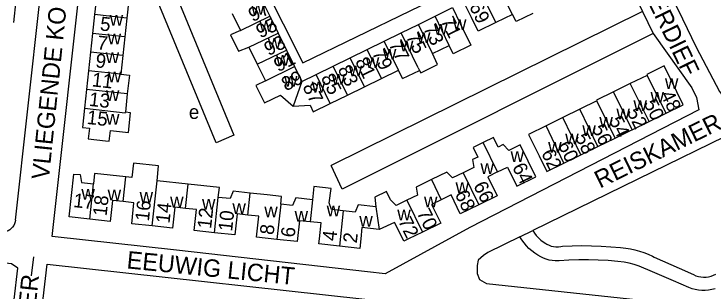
# Model space of a CAD drawing. Extents: x 159441 to 162086, y 388175 to 389787.
# Drawn here: x 161323.2 to 161523.9, y 388485.1 to 388564.6 of the extents above; entities that cross this region are included whole.
import ezdxf

# ---------------------------------------------------------------- set-up
doc = ezdxf.new("R2010")
doc.units = 0
for name, color, linetype in [('BLT_Basislijn', 7, 'Continuous'), ('BLT_Bebouwing', 7, 'Continuous'), ('BLT_Centroide', 7, 'Continuous'), ('BLT_Huisnummer', 7, 'Continuous'), ('BLT_Huisnummer_ tussenligend', 7, 'Continuous'), ('BLT_Onderverdeling_panden', 7, 'Continuous'), ('BLT_Straatnaam', 7, 'Continuous')]:
    doc.layers.add(name, color=color, linetype=linetype)

msp = doc.modelspace()

# ---------------------------------------------------------------- linework, layer by layer
at = {"layer": 'BLT_Basislijn'}
for p, q in [((161323.61, 388505.44), (161333.92, 388598.92)), ((161503.39, 388565.25), (161414.13, 388521.08)), ((161503.39, 388565.25), (161506.47, 388558.94)), ((161468.25, 388500.63), (161471.92, 388502.43)), ((161328.21, 388489.47), (161328.86, 388494.92))]:
    msp.add_line(p, q, dxfattribs=at)
for points in [[(161372.63, 388616.31), (161377.84, 388606.66), (161406.03, 388550.52)], [(161406.03, 388550.52), (161482.98, 388587.99), (161490.58, 388591.43), (161503.39, 388565.25)], [(161343.69, 388587.34), (161363.42, 388585.13), (161386.23, 388529.76), (161381.17, 388527.6), (161359.56, 388580.01), (161357.03, 388580.29)], [(161506.47, 388558.94), (161517.5, 388543.41), (161518.92, 388540.58), (161519.59, 388537.02), (161453.93, 388503.26), (161429.64, 388489.97), (161424.55, 388490.54), (161369.74, 388496.76), (161334.14, 388500.72), (161343.08, 388581.8)], [(161511.8, 388569.41), (161514.86, 388563.26), (161514.91, 388563.16)], [(161514.91, 388563.16), (161518.74, 388555.08), (161525.43, 388542.29), (161526.38, 388541.22), (161528.85, 388539.6), (161531.56, 388539.55), (161537.52, 388541.82), (161571.8, 388558.85), (161574.19, 388560.03)], [(161506.47, 388558.94), (161417.3, 388514.29), (161414.13, 388521.08)], [(161468.25, 388500.63), (161459.04, 388496.12), (161457.84, 388495.27), (161456.29, 388493.89), (161455.95, 388492.35), (161455.95, 388490.11), (161456.64, 388488.4), (161458.7, 388487.2), (161543.35, 388478.1), (161544.72, 388478.1), (161546.27, 388478.27), (161578.03, 388493.38), (161585.59, 388496.98), (161586.96, 388498.53), (161588.33, 388500.24), (161589.71, 388502.65), (161597.78, 388541.8), (161598.64, 388545.75), (161598.64, 388548.15), (161598.11, 388549.15)], [(161568.35, 388549.62), (161506.2, 388519.21)], [(161506.2, 388519.21), (161471.92, 388502.43)], [(161323.61, 388505.44), (161323.51, 388504.89), (161323.34, 388504.37), (161323.09, 388503.87), (161322.77, 388503.42), (161322.39, 388503.01), (161321.96, 388502.66), (161321.48, 388502.38), (161320.96, 388502.18), (161320.42, 388502.04), (161319.87, 388501.99), (161319.32, 388502.01), (161318.77, 388502.12), (161318.37, 388502.25)], [(161471.92, 388502.43), (161472.39, 388501.67), (161472.94, 388500.96), (161473.54, 388500.29), (161474.2, 388499.69), (161474.91, 388499.14), (161475.67, 388498.67), (161475.98, 388498.5), (161476.59, 388498.19), (161477.24, 388497.96), (161477.9, 388497.8), (161478.59, 388497.72), (161479.27, 388497.72), (161479.96, 388497.8), (161480.47, 388497.92), (161483.23, 388498.05), (161486, 388498.1), (161488.77, 388498.08), (161491.53, 388497.97), (161494.3, 388497.78), (161497.05, 388497.52), (161498.59, 388497.33), (161499.91, 388497.14), (161501.22, 388496.87), (161502.51, 388496.52), (161503.78, 388496.1), (161505.02, 388495.6), (161506.23, 388495.02), (161506.74, 388494.76), (161513.93, 388491.61), (161518.04, 388489.77), (161518.72, 388489.47), (161519.43, 388489.25), (161520.15, 388489.11), (161520.89, 388489.04), (161521.63, 388489.06), (161522.36, 388489.15), (161523.08, 388489.32), (161523.78, 388489.57), (161524.45, 388489.9)], [(161321.08, 388464.6), (161324.24, 388491.6), (161322.45, 388492.88), (161298.7, 388495.43), (161252.46, 388501.23)], [(161524.22, 388485.71), (161523.29, 388485.47), (161522.35, 388485.32), (161521.4, 388485.24), (161520.44, 388485.24), (161519.49, 388485.32), (161518.54, 388485.48), (161517.62, 388485.71), (161516.71, 388486.03), (161512.33, 388487.94), (161504.91, 388491.1), (161503.76, 388491.63), (161502.4, 388492.17), (161501.01, 388492.64), (161499.6, 388493.03), (161498.17, 388493.34), (161496.35, 388493.54), (161493.55, 388493.78), (161490.73, 388493.93), (161487.92, 388494.01), (161485.1, 388494.01), (161482.28, 388493.92), (161479.47, 388493.76), (161479.19, 388493.74), (161478.34, 388493.72), (161477.48, 388493.79), (161476.64, 388493.94), (161475.81, 388494.16), (161475.01, 388494.47), (161474.23, 388494.84), (161473.37, 388495.32), (161472.48, 388495.9), (161471.63, 388496.55), (161470.84, 388497.26), (161470.1, 388498.03), (161469.42, 388498.85), (161468.8, 388499.72), (161468.25, 388500.63)], [(161328.88, 388459.92), (161332.73, 388492.8), (161435.01, 388481.49), (161524.85, 388471.88), (161545.47, 388469.62)]]:
    msp.add_lwpolyline(points, dxfattribs=at)
at = {"layer": 'BLT_Bebouwing'}
for p, q in [((161346.88, 388569.76), (161346.3, 388564.4)), ((161356.09, 388568.76), (161355.52, 388563.4)), ((161394.13, 388568.84), (161396.52, 388563.97)), ((161346.3, 388564.4), (161345.71, 388559.02)), ((161385.78, 388564.76), (161388.16, 388559.88)), ((161396.52, 388563.97), (161398.9, 388559.1)), ((161439.13, 388561.59), (161443.92, 388563.93)), ((161466.08, 388564.42), (161461.3, 388562.09)), ((161355.52, 388563.4), (161354.94, 388558.02)), ((161434.24, 388559.2), (161439.13, 388561.59)), ((161345.71, 388559.02), (161345.14, 388553.66)), ((161354.94, 388558.02), (161354.36, 388552.66)), ((161398.9, 388559.1), (161401.28, 388554.22)), ((161429.36, 388556.81), (161434.24, 388559.2)), ((161424.47, 388554.42), (161429.36, 388556.81)), ((161390.55, 388555.01), (161392.93, 388550.14)), ((161401.28, 388554.22), (161403.61, 388549.47)), ((161419.58, 388552.03), (161424.47, 388554.42)), ((161443.21, 388553.25), (161447.97, 388555.57)), ((161345.14, 388553.66), (161344.56, 388548.29)), ((161354.36, 388552.66), (161353.79, 388547.3)), ((161414.69, 388549.63), (161419.58, 388552.03)), ((161392.93, 388550.14), (161395.25, 388545.39)), ((161344.56, 388548.29), (161343.97, 388542.92)), ((161403.61, 388549.47), (161405.68, 388545.23)), ((161409.8, 388547.24), (161414.69, 388549.63)), ((161428.58, 388546.09), (161433.42, 388548.46)), ((161434.62, 388546.01), (161433.42, 388548.46)), ((161434.62, 388546.01), (161439.47, 388548.34)), ((161405.68, 388545.23), (161409.8, 388547.24)), ((161504.73, 388546.95), (161499.89, 388544.59)), ((161418.77, 388541.29), (161423.66, 388543.68)), ((161343.97, 388542.92), (161343.4, 388537.56)), ((161413.88, 388538.9), (161418.77, 388541.29)), ((161490.31, 388539.6), (161485.44, 388537.23)), ((161485.44, 388537.23), (161480.59, 388534.85)), ((161505.3, 388533.73), (161510.2, 388536.13)), ((161480.59, 388534.85), (161475.74, 388532.48)), ((161500.41, 388531.34), (161505.3, 388533.73)), ((161490.62, 388526.55), (161495.52, 388528.95)), ((161485.73, 388524.16), (161490.62, 388526.55)), ((161480.84, 388521.77), (161485.73, 388524.16)), ((161373.16, 388515.69), (161364.2, 388516.66))]:
    msp.add_line(p, q, dxfattribs=at)
for points in [[(161320.7, 388571.09), (161321.08, 388568.7), (161323.74, 388568.45), (161323.06, 388562.09)], [(161461.3, 388562.09), (161456.3, 388559.64), (161454.41, 388563.52), (161452.21, 388568), (161457.22, 388570.46)], [(161443.92, 388563.93), (161448.93, 388566.39), (161451.12, 388561.89), (161454.17, 388555.61)], [(161471.99, 388564.72), (161467.18, 388562.37), (161466.08, 388564.42)], [(161388.16, 388559.88), (161385.3, 388558.55), (161387.59, 388553.87), (161390.55, 388555.01)], [(161454.17, 388555.61), (161449.15, 388553.15), (161447.97, 388555.57)], [(161439.47, 388548.34), (161439.79, 388547.68), (161444.64, 388550.06), (161443.21, 388553.25)], [(161510.2, 388536.13), (161515.08, 388538.52), (161509.63, 388549.69), (161504.6, 388547.23), (161504.73, 388546.95)], [(161353.79, 388547.3), (161356.25, 388547.03), (161355.67, 388541.66)], [(161423.66, 388543.68), (161428.58, 388546.09)], [(161395.25, 388545.39), (161392.56, 388544.07), (161395, 388539.06), (161399.59, 388541.3), (161403.24, 388538.08)], [(161499.89, 388544.59), (161495.05, 388542.23)], [(161495.05, 388542.23), (161490.19, 388539.86), (161490.31, 388539.6)], [(161355.67, 388541.66), (161355.11, 388536.4)], [(161403.24, 388538.08), (161408.09, 388538.42), (161408.99, 388536.51), (161413.88, 388538.9)], [(161343.4, 388537.56), (161342.79, 388532), (161344.78, 388531.78), (161344.45, 388528.7), (161349.42, 388528.16), (161350.51, 388528.04), (161350.84, 388531.12), (161356.01, 388530.57), (161356.62, 388536.23), (161355.11, 388536.4)], [(161475.74, 388532.48), (161470.73, 388530.03), (161473.75, 388523.87), (161475.94, 388519.38), (161480.84, 388521.77)], [(161495.52, 388528.95), (161500, 388531.14), (161500.41, 388531.34)], [(161457.73, 388527.66), (161454.81, 388526.24), (161456.15, 388523.5), (161454.67, 388522.78), (161455.05, 388520.5), (161451.98, 388519.01)], [(161461.86, 388519.24), (161464.66, 388520.61), (161467.33, 388515.16), (161472.79, 388517.82), (161470.6, 388522.32), (161468.32, 388526.98), (161465.07, 388525.41), (161463.49, 388527.08), (161461.99, 388526.35), (161460.65, 388529.09), (161457.73, 388527.66)], [(161364.2, 388516.66), (161364.66, 388520.98), (161357.44, 388521.76), (161357, 388517.64), (161355.26, 388517.83)], [(161344.89, 388505.69), (161339.03, 388506.32), (161340.38, 388518.64), (161342.11, 388518.47), (161342.57, 388516.2), (161345.97, 388515.83)], [(161355.26, 388517.83), (161346.29, 388518.79), (161345.97, 388515.83)], [(161451.98, 388519.01), (161448.91, 388517.51), (161447.26, 388519.16), (161442.88, 388517.03)], [(161461.86, 388519.24), (161459.06, 388517.86), (161461.74, 388512.42), (161456.45, 388509.84)], [(161381.76, 388511.94), (161382.06, 388514.73), (161373.16, 388515.69)], [(161442.88, 388517.03), (161438.51, 388514.9), (161438.88, 388512.6), (161435.81, 388511.1)], [(161390.93, 388513.18), (161386.06, 388513.71), (161385.17, 388511.57), (161381.76, 388511.94)], [(161417.59, 388508.05), (161414.19, 388508.43), (161413.59, 388510.41), (161414.08, 388514.48), (161409.2, 388515.02), (161408.8, 388511.24)], [(161435.81, 388511.1), (161432.74, 388509.6), (161431.1, 388511.26), (161429.95, 388513.63), (161426.6, 388511.98), (161426.9, 388509.22)], [(161399.65, 388510.01), (161399.9, 388512.22), (161395.77, 388512.64), (161390.93, 388513.18)], [(161408.8, 388511.24), (161403.95, 388511.78), (161403.06, 388509.64), (161399.65, 388510.01)], [(161456.45, 388509.84), (161451.16, 388507.26), (161448.51, 388512.67), (161445.69, 388511.28)], [(161354.48, 388510.71), (161351.4, 388511.04), (161350.75, 388505.06), (161344.89, 388505.69)], [(161362.78, 388503.76), (161356.92, 388504.39), (161357.57, 388510.37), (161354.48, 388510.71)], [(161426.9, 388509.22), (161421.84, 388509.78), (161420.99, 388507.68), (161417.59, 388508.05)], [(161445.69, 388511.28), (161442.94, 388509.94), (161445.59, 388504.53), (161440.29, 388501.94)], [(161372.39, 388508.76), (161369.3, 388509.1), (161368.64, 388503.12), (161362.78, 388503.76)], [(161380.66, 388501.8), (161374.81, 388502.43), (161375.47, 388508.42), (161372.39, 388508.76)], [(161390.25, 388506.86), (161387.17, 388507.19), (161386.52, 388501.16), (161380.66, 388501.8)], [(161398.55, 388499.87), (161392.69, 388500.5), (161393.34, 388506.53), (161390.25, 388506.86)], [(161408.11, 388504.92), (161405.07, 388505.25), (161404.42, 388499.23), (161398.55, 388499.87)], [(161416.47, 388497.92), (161410.6, 388498.57), (161410.75, 388500), (161411.25, 388504.59), (161408.11, 388504.92)], [(161440.29, 388501.94), (161436.33, 388500), (161434.99, 388499.35), (161434.66, 388500), (161432.31, 388504.77), (161427.92, 388502.74)], [(161427.92, 388502.74), (161422.96, 388503.29), (161422.61, 388500), (161422.31, 388497.27), (161416.47, 388497.92)]]:
    msp.add_lwpolyline(points, dxfattribs=at)
at = {"layer": 'BLT_Onderverdeling_panden'}
for p, q in [((161466.08, 388564.42), (161461.98, 388572.78)), ((161461.3, 388562.09), (161457.22, 388570.46)), ((161355.52, 388563.4), (161346.3, 388564.4)), ((161388.16, 388559.88), (161396.52, 388563.97)), ((161447.97, 388555.57), (161443.92, 388563.93)), ((161443.21, 388553.25), (161439.13, 388561.59)), ((161354.94, 388558.02), (161345.71, 388559.02)), ((161390.55, 388555.01), (161398.9, 388559.1)), ((161439.06, 388549.15), (161434.24, 388559.2)), ((161433.42, 388548.46), (161429.36, 388556.81)), ((161392.93, 388550.14), (161401.28, 388554.22)), ((161428.58, 388546.09), (161424.47, 388554.42)), ((161354.36, 388552.66), (161345.14, 388553.66)), ((161423.66, 388543.68), (161419.58, 388552.03)), ((161353.79, 388547.3), (161344.56, 388548.29)), ((161395.25, 388545.39), (161403.61, 388549.47)), ((161418.77, 388541.29), (161414.69, 388549.63)), ((161439.06, 388549.15), (161439.47, 388548.34)), ((161413.88, 388538.9), (161409.8, 388547.24)), ((161510.2, 388536.13), (161504.73, 388546.95)), ((161405.68, 388545.23), (161403.24, 388538.08)), ((161505.3, 388533.73), (161499.89, 388544.59)), ((161355.67, 388541.66), (161343.97, 388542.92)), ((161500.41, 388531.34), (161495.05, 388542.23)), ((161495.52, 388528.95), (161490.31, 388539.6)), ((161490.62, 388526.55), (161485.44, 388537.23)), ((161485.73, 388524.16), (161480.59, 388534.85)), ((161480.84, 388521.77), (161475.74, 388532.48)), ((161461.86, 388519.24), (161457.73, 388527.66)), ((161354.48, 388510.71), (161355.26, 388517.83)), ((161451.98, 388519.01), (161456.45, 388509.84)), ((161344.89, 388505.69), (161345.97, 388515.83)), ((161362.78, 388503.76), (161364.2, 388516.66)), ((161372.39, 388508.76), (161373.16, 388515.69)), ((161442.88, 388517.03), (161445.69, 388511.28)), ((161380.66, 388501.8), (161381.76, 388511.94)), ((161390.25, 388506.86), (161390.93, 388513.18)), ((161408.8, 388511.24), (161408.11, 388504.92)), ((161435.81, 388511.1), (161440.29, 388501.94)), ((161417.59, 388508.05), (161416.47, 388497.92)), ((161426.9, 388509.22), (161427.92, 388502.74))]:
    msp.add_line(p, q, dxfattribs=at)
for points in [[(161343.4, 388537.56), (161355.09, 388536.25), (161355.11, 388536.4)], [(161399.65, 388510.01), (161398.55, 388499.87)]]:
    msp.add_lwpolyline(points, dxfattribs=at)

# ---------------------------------------------------------------- texts
at = {"layer": 'BLT_Centroide'}
for s, p in [('w', (161391.15, 388564.38)), ('w', (161350.62, 388561.22)), ('w', (161393.53, 388559.5)), ('w', (161449.05, 388559.94)), ('w', (161443.62, 388558.61)), ('w', (161350.04, 388555.84)), ('w', (161438.73, 388556.23)), ('w', (161395.91, 388554.62)), ('w', (161433.84, 388553.83)), ('w', (161428.95, 388551.45)), ('w', (161349.46, 388550.47)), ('w', (161398.3, 388549.75)), ('w', (161424.06, 388549.05)), ('w', (161419.17, 388546.67)), ('w', (161350.12, 388544.97)), ('w', (161400.61, 388543.72)), ('w', (161414.28, 388544.27)), ('w', (161509.83, 388543.08)), ('w', (161408.56, 388542.03)), ('w', (161349.53, 388539.59)), ('w', (161505.7, 388539.11)), ('w', (161500.81, 388536.7)), ('w', (161349.56, 388532.81)), ('e', (161373.32, 388534.46)), ('w', (161495.92, 388534.33)), ('w', (161491.03, 388531.92)), ('w', (161486.14, 388529.55)), ('w', (161481.23, 388527.14)), ('w', (161476.34, 388524.75)), ('w', (161465.56, 388522.12)), ('w', (161456.92, 388518.67)), ('w', (161449.78, 388513.22)), ('w', (161342.5, 388511.25)), ('w', (161350.03, 388511.06)), ('w', (161359.19, 388510.39)), ('w', (161367.94, 388509.03)), ('w', (161440.75, 388509.08)), ('w', (161377.08, 388508.42)), ('w', (161385.8, 388507.16)), ('w', (161394.95, 388506.23)), ('w', (161403.64, 388504.94)), ('w', (161412.84, 388506.47)), ('w', (161433.08, 388505.31)), ('w', (161422.19, 388503.52))]:
    msp.add_text(s, height=4, dxfattribs=at).set_placement(p)
at = {"layer": 'BLT_Huisnummer'}
for s, rotation, p in [('69', 296.0799, (161453.6, 388566.78)), ('5', 353.593, (161347.7, 388559.88)), ('71', 296.0799, (161445.44, 388562.62)), ('95', 26.0691, (161393.8, 388557.5)), ('75', 296.0799, (161435.49, 388558.13)), ('79', 296.0799, (161425.74, 388553.41)), ('9', 353.593, (161346.39, 388549.3)), ('91', 26.0691, (161398.92, 388547.84)), ('83', 296.0799, (161415.92, 388548.75)), ('87', 296.0799, (161405.83, 388543.71)), ('48', 296.0608, (161508.47, 388541.43)), ('52', 296.0608, (161498.8, 388536.52)), ('15', 353.593, (161343.92, 388533.04)), ('56', 296.0608, (161488.77, 388531.8)), ('62', 296.0608, (161474.27, 388524.64)), ('64', 296.0608, (161465.95, 388520.66)), ('68', 296.0608, (161449.48, 388512.89)), ('17', 353.8304, (161340.07, 388509.17)), ('16', 83.8304, (161361.85, 388504.96)), ('12', 83.8304, (161379.69, 388502.8)), ('72', 296.0608, (161433.22, 388505.18)), ('8', 83.8304, (161397.61, 388501.05)), ('4', 83.8304, (161415.55, 388499.28))]:
    msp.add_text(s, height=4, rotation=rotation, dxfattribs=at).set_placement(p)
at = {"layer": 'BLT_Huisnummer_ tussenligend'}
for s, rotation, p in [('97', 26.0691, (161391.61, 388562.21)), ('73', 296.0799, (161440.45, 388560.49)), ('7', 353.593, (161346.88, 388554.44)), ('93', 26.0691, (161396.13, 388552.46)), ('77', 296.0799, (161430.52, 388555.89)), ('81', 296.0799, (161420.91, 388551.01)), ('89', 26.0691, (161401.11, 388542.35)), ('11', 353.593, (161345.36, 388543.83)), ('85', 296.0799, (161411.09, 388546.32)), ('13', 353.593, (161344.55, 388538.22)), ('50', 296.0608, (161503.62, 388538.97)), ('54', 296.0608, (161493.7, 388534.1)), ('58', 296.0608, (161483.95, 388529.27)), ('60', 296.0608, (161479.06, 388526.98)), ('66', 296.0608, (161454.8, 388515.35)), ('18', 83.8304, (161349.72, 388506.42)), ('14', 83.8304, (161367.76, 388504.34)), ('10', 83.8304, (161385.71, 388502.06)), ('70', 296.0608, (161438.59, 388507.52)), ('6', 83.8304, (161403.63, 388500.32)), ('2', 83.8304, (161421.47, 388498.67))]:
    msp.add_text(s, height=4, rotation=rotation, dxfattribs=at).set_placement(p)
at = {"layer": 'BLT_Straatnaam'}
for s, height, rotation, p in [('MEESTERDIEF', 5, 295.8423, (161494.67, 388588.99)), ('VLIEGENDE KOFFER', 5, 84.1488, (161333.16, 388516.87)), ('REISKAMERAAD', 4.9999, 26.1443, (161491.19, 388514.44)), ('EEUWIG LICHT', 5, 354.3028, (161355.35, 388491.59)), ('VLIEGENDE KOFFER', 5, 84.1488, (161323.51, 388422.69))]:
    msp.add_text(s, height=height, rotation=rotation, dxfattribs=at).set_placement(p)

doc.saveas('drawing.dxf')
